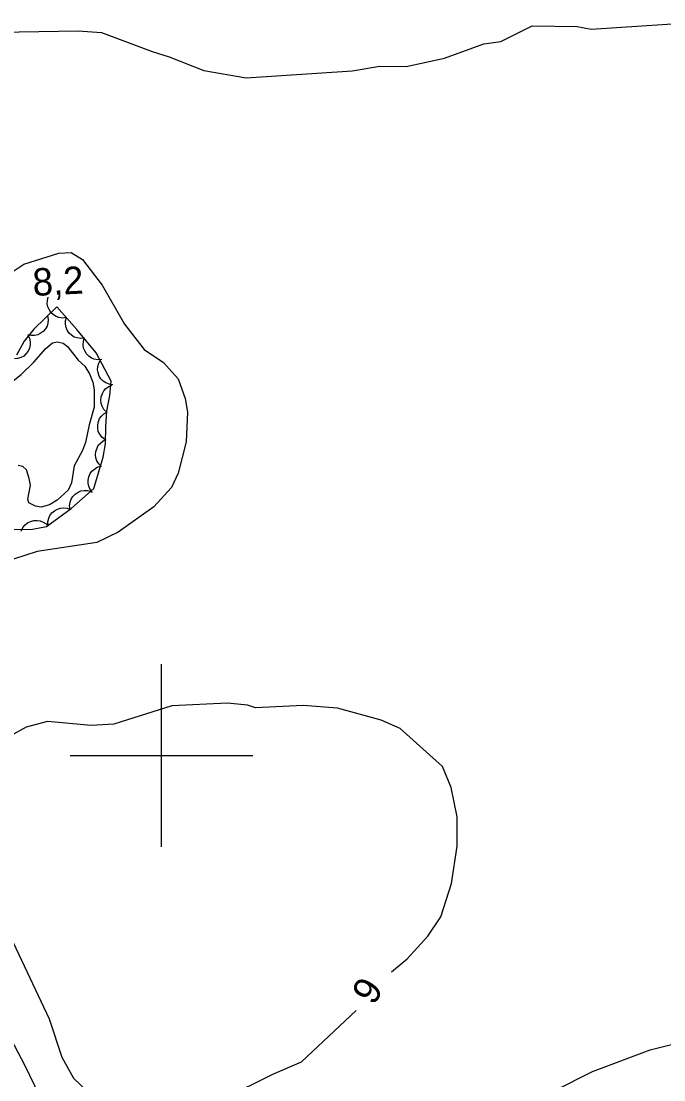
# Model space of a CAD drawing. Extents: x 336540 to 340074, y 5572036 to 5573747.
# Drawn here: x 336784.6 to 336855, y 5573364.5 to 5573480.4 of the extents above; entities that cross this region are included whole.
import ezdxf

# ---------------------------------------------------------------- set-up
doc = ezdxf.new("R2010")
doc.units = 0
for name, color, linetype in [('Niveau 2', 7, 'Continuous'), ('Niveau 22', 7, 'Continuous'), ('Niveau 3', 7, 'Continuous'), ('Niveau 4', 7, 'Continuous'), ('Niveau 44', 7, 'Continuous'), ('Niveau 61', 7, 'Continuous')]:
    doc.layers.add(name, color=color, linetype=linetype)

msp = doc.modelspace()

# ---------------------------------------------------------------- linework, layer by layer
at = {"layer": 'Niveau 2'}
for points in [[(336780.05, 5573479.18), (336790.88, 5573479.39), (336793.44, 5573479.2), (336798.96, 5573477.09), (336800.85, 5573476.52), (336804.63, 5573475.01), (336809.26, 5573474.24), (336820.88, 5573475), (336823.9, 5573475.5), (336826.8, 5573475.48), (336830.99, 5573476.36), (336835.3, 5573477.95), (336837.15, 5573478.21), (336840.61, 5573479.91), (336845.53, 5573479.83), (336847.06, 5573479.57), (336860.4, 5573480.43)], [(336781.8, 5573451.77), (336784.92, 5573453.8), (336788.76, 5573455.02), (336790.1, 5573455.09), (336791.33, 5573454.31), (336793.5, 5573451.53), (336795.93, 5573447.25), (336798.09, 5573444.46), (336800.21, 5573443.04), (336801.83, 5573441.26), (336802.61, 5573439.1), (336802.86, 5573437.59), (336802.69, 5573434.34), (336801.84, 5573430.92), (336801.08, 5573429.35), (336799.17, 5573427.22), (336795.24, 5573424.47), (336792.93, 5573423.32), (336786.38, 5573422.32), (336782.56, 5573421.1)], [(336825.21, 5573376.3), (336826.92, 5573377.72), (336829.17, 5573380.21), (336830.58, 5573382.33), (336831.76, 5573385.97), (336832.38, 5573390.05), (336832.39, 5573393.28), (336831.71, 5573396.48), (336830.76, 5573398.8), (336826.13, 5573402.96), (336824.05, 5573403.88), (336819.26, 5573405.16), (336815.51, 5573405.47), (336810.28, 5573405.21), (336809.41, 5573405.51), (336807.22, 5573405.74), (336801.13, 5573405.43), (336794.79, 5573403.41), (336792.28, 5573403.28), (336787.51, 5573403.7), (336785.17, 5573403.08), (336781.71, 5573401.21)], [(336782.54, 5573382.07), (336787.68, 5573371.13), (336789.07, 5573366.96), (336790.37, 5573364.65), (336793.4, 5573361.75)], [(336806.89, 5573362.45), (336812.18, 5573365.09), (336815.33, 5573366.44), (336821.31, 5573372.07)], [(336741.86, 5573337.21), (336748.01, 5573336.33), (336752.98, 5573335.24), (336759.12, 5573334.37), (336762.48, 5573334.55), (336770.21, 5573335.96), (336775.53, 5573337.75), (336777.53, 5573338.19), (336782.44, 5573338.29), (336787.42, 5573340.07), (336791.54, 5573342.31), (336796.34, 5573344.09), (336800.97, 5573346.54), (336812.43, 5573350.85), (336831.6, 5573359.47), (336834.94, 5573360.33), (336843.07, 5573363.29), (336847.2, 5573365.37), (336853.52, 5573367.75), (336858.52, 5573369)]]:
    msp.add_lwpolyline(points, dxfattribs=at)
at = {"layer": 'Niveau 22'}
msp.add_lwpolyline([(336801.28, 5573338.74), (336800.8, 5573339.38), (336799.58, 5573340.63), (336797.69, 5573342.82), (336796.97, 5573344.16), (336794.9, 5573349.06), (336793.7, 5573351.08), (336789.25, 5573357.93), (336787.71, 5573360.57), (336785.05, 5573366.01), (336782.29, 5573371.23), (336780.74, 5573373.95), (336777.3, 5573379.42), (336770.48, 5573388.7), (336766.56, 5573393.55), (336762.7, 5573398.67), (336761.55, 5573399.87), (336757.94, 5573402.71), (336756.42, 5573404.01)], dxfattribs=at)
at = {"layer": 'Niveau 4'}
msp.add_lwpolyline([(336783.2, 5573440.58), (336784.64, 5573441.74), (336786.02, 5573443.06), (336787.34, 5573444.56), (336788.05, 5573445.19), (336788.61, 5573445.32), (336789.24, 5573445.17), (336789.7, 5573444.78), (336790.86, 5573443.29), (336791.6, 5573442.63), (336792.13, 5573441.8), (336792.49, 5573440.9), (336792.62, 5573440.06), (336792.61, 5573438.15), (336792.09, 5573436.22), (336791.68, 5573434.29), (336791.36, 5573433.39), (336790.44, 5573431.73), (336790.15, 5573429.87), (336789.77, 5573429.07), (336788.56, 5573427.97), (336787.73, 5573427.45), (336786.83, 5573427.2), (336786.21, 5573427.3), (336785.47, 5573427.68), (336785.35, 5573428.07), (336785.65, 5573429.59), (336785.52, 5573430.32), (336785.22, 5573431.27), (336784.81, 5573431.66), (336784.31, 5573431.76)], dxfattribs=at)
at = {"layer": 'Niveau 44'}
for points in [[(336789.58, 5573447.96), (336789.17, 5573447.9), (336788.77, 5573447.97), (336788.45, 5573448.07), (336788.16, 5573448.26), (336787.89, 5573448.51), (336787.68, 5573448.84), (336787.54, 5573449.13), (336787.49, 5573449.48), (336787.5, 5573449.85), (336787.58, 5573450.2)], [(336779.15, 5573424.7), (336785.88, 5573424.8), (336787.42, 5573425.07), (336790.1, 5573427.03), (336792.58, 5573429.23), (336793.61, 5573432.68), (336793.86, 5573434.14), (336793.89, 5573435.99), (336794.02, 5573437.71), (336794.34, 5573439.44), (336794.48, 5573440.99), (336792.86, 5573444.1), (336790.73, 5573446.67), (336788.52, 5573449.15), (336786.01, 5573446.7), (336784.96, 5573445.37), (336784.11, 5573443.84)], [(336787.51, 5573448.17), (336787.59, 5573447.76), (336787.54, 5573447.35), (336787.46, 5573447.03), (336787.28, 5573446.73), (336787.04, 5573446.45), (336786.72, 5573446.23), (336786.44, 5573446.08), (336786.09, 5573446.01), (336785.72, 5573446), (336785.37, 5573446.07)], [(336791.58, 5573445.72), (336791.16, 5573445.66), (336790.76, 5573445.73), (336790.44, 5573445.83), (336790.15, 5573446.02), (336789.88, 5573446.27), (336789.68, 5573446.6), (336789.54, 5573446.89), (336789.49, 5573447.24), (336789.49, 5573447.61), (336789.58, 5573447.96)], [(336785.35, 5573446.07), (336785.54, 5573445.69), (336785.61, 5573445.29), (336785.62, 5573444.96), (336785.53, 5573444.62), (336785.38, 5573444.28), (336785.14, 5573443.99), (336784.91, 5573443.75), (336784.6, 5573443.59), (336784.25, 5573443.48), (336783.89, 5573443.44)], [(336793.46, 5573443.38), (336793.04, 5573443.34), (336792.64, 5573443.42), (336792.33, 5573443.53), (336792.04, 5573443.73), (336791.78, 5573443.99), (336791.59, 5573444.33), (336791.46, 5573444.62), (336791.42, 5573444.97), (336791.44, 5573445.34), (336791.54, 5573445.69)], [(336794.68, 5573440.61), (336794.26, 5573440.66), (336793.89, 5573440.82), (336793.61, 5573440.99), (336793.37, 5573441.25), (336793.17, 5573441.56), (336793.05, 5573441.93), (336792.99, 5573442.25), (336793.02, 5573442.6), (336793.12, 5573442.95), (336793.29, 5573443.27)], [(336794, 5573437.6), (336793.7, 5573437.89), (336793.51, 5573438.25), (336793.39, 5573438.56), (336793.36, 5573438.91), (336793.4, 5573439.28), (336793.53, 5573439.64), (336793.67, 5573439.93), (336793.92, 5573440.18), (336794.22, 5573440.41), (336794.55, 5573440.55)], [(336793.79, 5573434.61), (336793.46, 5573434.87), (336793.23, 5573435.2), (336793.08, 5573435.49), (336793.01, 5573435.84), (336793.01, 5573436.21), (336793.1, 5573436.58), (336793.21, 5573436.89), (336793.43, 5573437.17), (336793.7, 5573437.42), (336794.01, 5573437.6)], [(336793.43, 5573431.64), (336793.13, 5573431.93), (336792.93, 5573432.28), (336792.81, 5573432.59), (336792.78, 5573432.94), (336792.81, 5573433.31), (336792.94, 5573433.67), (336793.08, 5573433.97), (336793.32, 5573434.22), (336793.61, 5573434.45), (336793.94, 5573434.6)], [(336792.45, 5573428.79), (336792.19, 5573429.12), (336792.03, 5573429.49), (336791.95, 5573429.81), (336791.96, 5573430.16), (336792.03, 5573430.53), (336792.2, 5573430.87), (336792.38, 5573431.15), (336792.65, 5573431.37), (336792.96, 5573431.56), (336793.31, 5573431.67)], [(336790, 5573426.94), (336789.94, 5573427.35), (336790.01, 5573427.75), (336790.1, 5573428.07), (336790.3, 5573428.36), (336790.55, 5573428.63), (336790.88, 5573428.83), (336791.17, 5573428.97), (336791.52, 5573429.02), (336791.89, 5573429.02), (336792.24, 5573428.93)], [(336787.57, 5573425.18), (336787.55, 5573425.59), (336787.65, 5573425.99), (336787.78, 5573426.29), (336788, 5573426.57), (336788.28, 5573426.81), (336788.62, 5573426.98), (336788.93, 5573427.09), (336789.28, 5573427.11), (336789.65, 5573427.07), (336789.99, 5573426.95)], [(336784.64, 5573424.58), (336784.81, 5573424.96), (336785.08, 5573425.27), (336785.33, 5573425.49), (336785.65, 5573425.64), (336786, 5573425.73), (336786.39, 5573425.73), (336786.71, 5573425.7), (336787.04, 5573425.56), (336787.35, 5573425.36), (336787.6, 5573425.1)]]:
    msp.add_lwpolyline(points, dxfattribs=at)
at = {"layer": 'Niveau 61'}
for points in [[(336800, 5573390), (336800, 5573410)], [(336790, 5573400), (336810, 5573400)]]:
    msp.add_lwpolyline(points, dxfattribs=at)

# ---------------------------------------------------------------- texts
at = {"layer": 'Niveau 2'}
msp.add_text('9', height=3, rotation=57.8182, dxfattribs=at).set_placement((336823.22, 5573372.51))
at = {"layer": 'Niveau 3'}
msp.add_text('8,2    ', height=3, rotation=2.7712, dxfattribs=at).set_placement((336785.95, 5573450.33))

doc.saveas('drawing.dxf')
